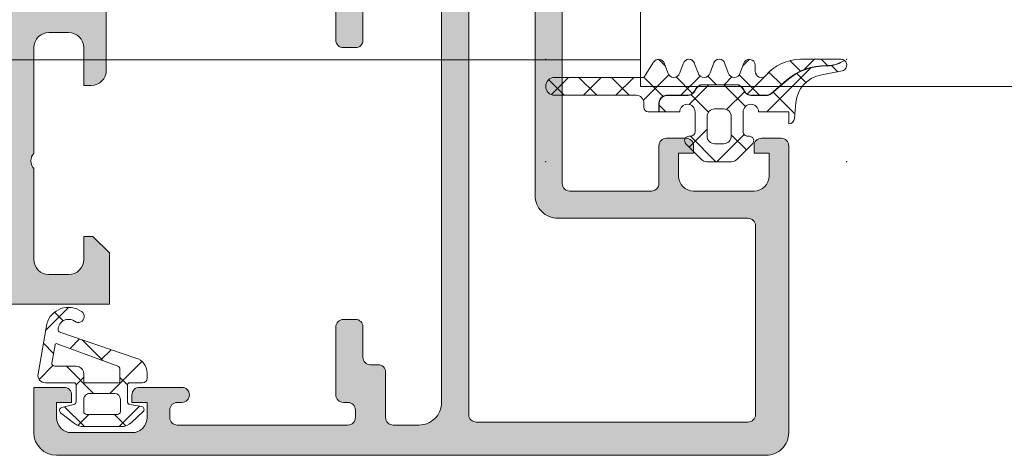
# Model space of a CAD drawing. Header units: millimetres. Extents: x 213386 to 506888, y 183055 to 450952.
# Tile 915 of 1056: x 393304 to 393369, y 342575 to 342604. Entities that reach past the tile are written whole.
import ezdxf

# ---------------------------------------------------------------- set-up
doc = ezdxf.new("R2010")
doc.units = ezdxf.units.MM
doc.layers.add('FASÁDA DETAILNÍ', color=255, linetype='Continuous', lineweight=0)
doc.layers.add('NOVA', color=255, linetype='Continuous', lineweight=0)

# ---------------------------------------------------------------- blocks, each defined once
blk = doc.blocks.new('A$C69D17D4D')
at = {"layer": 'FASÁDA DETAILNÍ'}
h = blk.add_hatch(color=256, dxfattribs=at)
edge = h.paths.add_edge_path(flags=16)
edge.add_ellipse((-4626.705421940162, 24829.51812637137), major_axis=(-0.4999740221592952, 0), ratio=1, start_angle=-0.002977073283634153, end_angle=90.00297707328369)
edge.add_line((-4626.705395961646, 24829.01815234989), (-4608.705395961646, 24829.01815234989))
edge.add_ellipse((-4608.70536998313, 24829.51812637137), major_axis=(-0.4999740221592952, 0), ratio=1, start_angle=89.99702292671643, end_angle=180.0029770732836)
edge.add_line((-4608.205395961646, 24829.51815234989), (-4608.205395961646, 24842.01815234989))
edge.add_ellipse((-4608.705417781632, 24842.0181305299), major_axis=(-0.5000218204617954, 0), ratio=1, start_angle=180.0025002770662, end_angle=269.9974997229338)
edge.add_line((-4608.705395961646, 24842.51815234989), (-4621.30844696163, 24842.51815234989))
edge.add_ellipse((-4621.308448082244, 24844.01815122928), major_axis=(-1.499998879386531, 0), ratio=1, start_angle=-4.2804329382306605e-05, end_angle=90.00004280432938, ccw=False)
edge.add_line((-4622.80844696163, 24844.01815234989), (-4622.80844696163, 24857.01814034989))
edge.add_ellipse((-4623.308446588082, 24857.01814072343), major_axis=(-0.4999996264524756, 0), ratio=1, start_angle=179.9999571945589, end_angle=270.0000428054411)
edge.add_line((-4623.30844696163, 24857.51814034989), (-4626.705395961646, 24857.51814034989))
edge.add_ellipse((-4626.705396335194, 24857.01814072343), major_axis=(-0.4999996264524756, 0), ratio=1, start_angle=-90.00004280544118, end_angle=4.280544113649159e-05)
edge.add_line((-4627.205395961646, 24857.01814034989), (-4627.205395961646, 24829.51815234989))
edge = h.paths.add_edge_path()
edge.add_line((-4656.005390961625, 24828.3181403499), (-4656.005390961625, 24831.3181403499))
edge.add_line((-4656.005390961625, 24831.3181403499), (-4654.005390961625, 24831.3181403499))
edge.add_arc((-4654.00536498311, 24830.81816632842), 0.4999740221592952, -0.002977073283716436, 90.00297707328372, ccw=False)
edge.add_line((-4653.505390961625, 24830.8181403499), (-4653.505390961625, 24830.3181403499))
edge.add_line((-4653.505390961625, 24830.3181403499), (-4654.505390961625, 24830.3181403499))
edge.add_line((-4654.505390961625, 24830.3181403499), (-4654.505390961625, 24829.3181403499))
edge.add_arc((-4653.505326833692, 24829.31820447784), 1.000064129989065, 180.0036740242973, 269.9963259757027)
edge.add_line((-4653.505390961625, 24828.3181403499), (-4649.505390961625, 24828.3181403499))
edge.add_arc((-4649.505420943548, 24829.31817033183), 1.00002998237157, 270.0017177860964, 359.9982822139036)
edge.add_line((-4648.505390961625, 24829.3181403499), (-4648.505390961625, 24830.3181403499))
edge.add_line((-4648.505390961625, 24830.3181403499), (-4649.505390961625, 24830.3181403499))
edge.add_line((-4649.505390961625, 24830.3181403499), (-4649.505390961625, 24830.8181403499))
edge.add_arc((-4649.005385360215, 24830.81813474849), 0.5000056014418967, 90.00064186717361, 179.9993581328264, ccw=False)
edge.add_line((-4649.005390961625, 24831.3181403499), (-4646.205387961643, 24831.3181403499))
edge.add_arc((-4646.205387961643, 24830.8181403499), 0.5, -90, 90, ccw=False)
edge.add_line((-4646.205387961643, 24830.3181403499), (-4646.505390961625, 24830.3181403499))
edge.add_arc((-4646.505380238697, 24829.81812962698), 0.5000107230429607, 90.00122873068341, 179.9987712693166)
edge.add_line((-4647.005390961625, 24829.8181403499), (-4647.005390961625, 24829.3181403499))
edge.add_arc((-4646.505323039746, 24829.31820827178), 0.5000679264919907, 180.0077822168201, 269.9922177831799)
edge.add_line((-4646.505390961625, 24828.8181403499), (-4635.205395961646, 24828.8181403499))
edge.add_arc((-4635.205417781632, 24829.31816216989), 0.5000218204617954, 270.0025002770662, 359.9974997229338)
edge.add_line((-4634.705395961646, 24829.3181403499), (-4634.705395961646, 24829.8181403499))
edge.add_arc((-4635.205333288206, 24829.81820302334), 0.4999373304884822, 359.9928172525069, 450.0071827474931)
edge.add_line((-4635.205395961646, 24830.3181403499), (-4635.505398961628, 24830.3181403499))
edge.add_arc((-4635.505336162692, 24830.81820314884), 0.5000628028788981, 180.0071953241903, 269.9928046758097, ccw=False)
edge.add_line((-4636.005398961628, 24830.8181403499), (-4636.005398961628, 24835.3181403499))
edge.add_arc((-4635.505393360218, 24835.31813474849), 0.5000056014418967, 90.00064186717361, 179.9993581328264, ccw=False)
edge.add_line((-4635.505398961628, 24835.8181403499), (-4634.705395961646, 24835.8181403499))
edge.add_arc((-4634.70536998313, 24835.31816632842), 0.4999740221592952, -0.002977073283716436, 90.00297707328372, ccw=False)
edge.add_line((-4634.205395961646, 24835.3181403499), (-4634.205395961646, 24833.3181403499))
edge.add_arc((-4633.705328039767, 24833.31820827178), 0.5000679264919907, 180.0077822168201, 269.9922177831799)
edge.add_line((-4633.705395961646, 24832.8181403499), (-4633.205395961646, 24832.8181403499))
edge.add_arc((-4633.205333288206, 24832.31820302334), 0.4999373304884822, -0.007182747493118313, 90.00718274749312, ccw=False)
edge.add_line((-4632.705395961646, 24832.3181403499), (-4632.705395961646, 24829.3181403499))
edge.add_arc((-4632.205340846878, 24829.31819546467), 0.5000551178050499, 180.0063149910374, 269.9936850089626)
edge.add_line((-4632.205395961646, 24828.8181403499), (-4630.505398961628, 24828.8181403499))
edge.add_arc((-4630.505367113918, 24830.31810850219), 1.499968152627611, 269.9987834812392, 360.0012165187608)
edge.add_line((-4629.005398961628, 24830.3181403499), (-4629.005398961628, 24856.3181403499))
edge.add_arc((-4629.505378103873, 24856.31816120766), 0.4999791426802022, 359.9976097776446, 450.0023902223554)
edge.add_line((-4629.505398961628, 24856.8181403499), (-4633.705395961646, 24856.8181403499))
edge.add_arc((-4633.705390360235, 24856.31813474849), 0.5000056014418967, 90.0006418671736, 179.9993581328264)
edge.add_line((-4634.205395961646, 24856.3181403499), (-4634.205395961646, 24854.3181403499))
edge.add_arc((-4634.705417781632, 24854.31816216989), 0.5000218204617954, 270.00250027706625, 359.99749972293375, ccw=False)
edge.add_line((-4634.705395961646, 24853.8181403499), (-4635.505398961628, 24853.8181403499))
edge.add_arc((-4635.505346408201, 24854.31819290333), 0.5000525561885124, 180.0060215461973, 269.9939784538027, ccw=False)
edge.add_line((-4636.005398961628, 24854.3181403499), (-4636.005398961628, 24859.31814134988))
edge.add_line((-4636.005398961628, 24859.31814134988), (-4635.788077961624, 24860.07603034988))
edge.add_arc((-4636.076456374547, 24860.15872166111), 0.2999999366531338, 343.9999757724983, 412.0951853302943)
edge.add_arc((-4635.707845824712, 24860.63214150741), 0.3000001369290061, 180.0000300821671, 232.09528192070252, ccw=False)
edge.add_line((-4636.007845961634, 24860.6321413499), (-4636.007843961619, 24862.69628834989))
edge.add_arc((-4635.607844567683, 24862.69628880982), 0.3999993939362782, 68.02623046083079, 180.000065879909, ccw=False)
edge.add_line((-4635.458171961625, 24863.0672303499), (-4633.434942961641, 24862.2508693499))
edge.add_arc((-4633.509779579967, 24862.06539908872), 0.199999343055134, -24.14109237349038, 68.02609214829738, ccw=False)
edge.add_line((-4633.327271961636, 24861.98360234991), (-4634.395591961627, 24859.5999173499))
edge.add_arc((-4634.213083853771, 24859.51812064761), 0.1999997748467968, 155.8589745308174, 270.819900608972)
edge.add_line((-4634.210221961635, 24859.31814134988), (-4622.906141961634, 24859.3181403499))
edge.add_arc((-4622.897710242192, 24859.50955484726), 0.1916001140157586, 267.4777781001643, 361.0444500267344)
edge.add_line((-4622.706141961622, 24859.5130473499), (-4622.706141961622, 24859.93363134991))
edge.add_line((-4622.706141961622, 24859.93363134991), (-4624.137876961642, 24862.39924334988))
edge.add_arc((-4623.878539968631, 24862.55005504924), 0.2999997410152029, 105.9999717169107, 210.179196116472, ccw=False)
edge.add_line((-4623.961230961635, 24862.83843334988), (-4622.469069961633, 24863.26630434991))
edge.add_line((-4622.469069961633, 24863.26630434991), (-4621.605794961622, 24863.76471634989))
edge.add_arc((-4621.405795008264, 24863.41830610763), 0.4000000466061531, 3.470122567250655e-05, 119.99998843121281, ccw=False)
edge.add_line((-4621.005794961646, 24863.41830634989), (-4621.00614196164, 24859.31037534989))
edge.add_line((-4621.00614196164, 24859.31037534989), (-4621.008446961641, 24844.81831834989))
edge.add_arc((-4620.508447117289, 24844.81814022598), 0.4999998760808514, 179.9795884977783, 270.0000178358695)
edge.add_line((-4620.508446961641, 24844.3181403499), (-4615.105404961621, 24844.3181403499))
edge.add_arc((-4615.105404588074, 24844.81813997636), 0.4999996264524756, 269.9999571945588, 360.0000428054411)
edge.add_line((-4614.605404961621, 24844.8181403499), (-4614.605404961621, 24847.3181403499))
edge.add_arc((-4614.105405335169, 24847.31814072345), 0.4999996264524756, 89.99995719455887, 180.0000428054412, ccw=False)
edge.add_line((-4614.105404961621, 24847.8181403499), (-4612.805401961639, 24847.8181403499))
edge.add_arc((-4612.805381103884, 24847.31816120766), 0.4999791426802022, -0.002390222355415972, 90.00239022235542, ccw=False)
edge.add_line((-4612.305401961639, 24847.3181403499), (-4612.305401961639, 24846.8181403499))
edge.add_line((-4612.305401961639, 24846.8181403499), (-4613.305401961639, 24846.8181403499))
edge.add_line((-4613.305401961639, 24846.8181403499), (-4613.305401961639, 24845.3181403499))
edge.add_arc((-4612.305370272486, 24845.31817203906), 1.000031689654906, 180.0018155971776, 269.9981844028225)
edge.add_line((-4612.305401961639, 24844.3181403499), (-4608.305401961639, 24844.3181403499))
edge.add_arc((-4608.30547121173, 24845.31820959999), 1.000069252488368, 270.0039674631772, 359.9960325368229)
edge.add_line((-4607.305401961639, 24845.3181403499), (-4607.305401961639, 24846.8181403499))
edge.add_line((-4607.305401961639, 24846.8181403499), (-4608.305401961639, 24846.8181403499))
edge.add_line((-4608.305401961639, 24846.8181403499), (-4608.305401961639, 24847.3181403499))
edge.add_arc((-4607.805427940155, 24847.31816632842), 0.4999740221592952, 89.99702292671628, 180.0029770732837, ccw=False)
edge.add_line((-4607.805401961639, 24847.8181403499), (-4606.505398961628, 24847.8181403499))
edge.add_arc((-4606.505404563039, 24847.31813474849), 0.5000056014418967, 0.000641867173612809, 89.99935813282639, ccw=False)
edge.add_line((-4606.005398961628, 24847.3181403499), (-4606.005398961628, 24828.3181403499))
edge.add_arc((-4607.505369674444, 24828.31811106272), 1.49997071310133, -90.00111870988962, 0.001118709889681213, ccw=False)
edge.add_line((-4607.505398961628, 24826.8181403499), (-4654.505390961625, 24826.8181403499))
edge.add_arc((-4654.505330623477, 24828.31820068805), 1.50006033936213, 180.0023046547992, 269.99769534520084, ccw=False)
h = blk.add_hatch(color=256, dxfattribs=at)
edge = h.paths.add_edge_path()
edge.add_arc((-4674.305240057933, 24856.93811970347), 0.120000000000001, 180.0000000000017, 270.00000000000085, ccw=False)
edge.add_line((-4674.425240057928, 24856.93811970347), (-4674.425240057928, 24859.69811770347))
edge.add_arc((-4674.725240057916, 24859.69811770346), 0.3000000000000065, 360, 449.9999999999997)
edge.add_line((-4674.725240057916, 24859.99811770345), (-4675.705214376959, 24859.99811770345))
edge.add_arc((-4675.705214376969, 24859.69811770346), 0.3000000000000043, 89.99999999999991, 180)
edge.add_line((-4676.005214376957, 24859.69811770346), (-4676.005214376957, 24857.81810670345))
edge.add_arc((-4676.084081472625, 24857.55056336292), 0.2789255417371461, -1.1628700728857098, 73.57540544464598, ccw=False)
edge.add_line((-4675.805213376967, 24857.54490270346), (-4675.805213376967, 24857.09130870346))
edge.add_arc((-4676.084050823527, 24857.08564029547), 0.2788950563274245, -73.58012358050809, 1.1645893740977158, ccw=False)
edge.add_line((-4676.005214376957, 24856.81811970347), (-4676.805389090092, 24856.81811970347))
edge.add_arc((-4676.805389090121, 24855.81811970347), 0.9999999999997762, 89.99999999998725, 179.9999999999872)
edge.add_line((-4677.805389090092, 24855.81811970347), (-4677.805389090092, 24852.3181123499))
edge.add_arc((-4676.805369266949, 24852.31813217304), 1.000019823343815, 180.0011357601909, 269.9988642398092)
edge.add_line((-4676.805389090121, 24851.31811234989), (-4676.305389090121, 24851.31811234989))
edge.add_line((-4676.305389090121, 24851.31811234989), (-4676.305389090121, 24853.81811234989))
edge.add_arc((-4675.30534370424, 24853.81806696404), 1.000045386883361, 90.0026002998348, 179.9973997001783, ccw=False)
edge.add_line((-4675.305389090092, 24854.81811234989), (-4674.005370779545, 24854.81811234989))
edge.add_arc((-4674.005423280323, 24853.81805984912), 1.000052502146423, 0.003007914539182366, 89.99699208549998, ccw=False)
edge.add_line((-4673.005370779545, 24853.81811234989), (-4673.005370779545, 24846.81811234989))
edge.add_arc((-4673.530492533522, 24846.31811234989), 0.7250881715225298, -43.59618388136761, 43.59618388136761, ccw=False)
edge.add_line((-4673.005370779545, 24845.81811234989), (-4673.005370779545, 24839.78402421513))
edge.add_arc((-4674.005423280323, 24839.78407671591), 1.000052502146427, 270.0030079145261, 359.9969920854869, ccw=False)
edge.add_line((-4674.005370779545, 24838.78402421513), (-4675.305389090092, 24838.78402421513))
edge.add_arc((-4675.30534370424, 24839.78406960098), 1.000045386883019, 180.0026002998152, 269.9973997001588, ccw=False)
edge.add_line((-4676.305389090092, 24839.78402421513), (-4676.305389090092, 24841.31811234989))
edge.add_line((-4676.305389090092, 24841.31811234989), (-4676.905395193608, 24841.31811234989))
edge.add_line((-4676.905395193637, 24841.31811234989), (-4678.005370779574, 24840.21810624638))
edge.add_line((-4678.005370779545, 24840.21810624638), (-4678.005370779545, 24836.81811234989))
edge.add_line((-4678.005370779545, 24836.81811234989), (-4651.005469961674, 24836.81811234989))
edge.add_line((-4651.005469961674, 24836.81811234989), (-4651.005469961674, 24840.21810624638))
edge.add_line((-4651.005469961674, 24840.21810624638), (-4652.105445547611, 24841.31811234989))
edge.add_line((-4652.105445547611, 24841.31811234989), (-4652.705451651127, 24841.31811234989))
edge.add_line((-4652.705451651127, 24841.31811234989), (-4652.705451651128, 24839.78402421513))
edge.add_arc((-4653.705497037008, 24839.78406960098), 1.000045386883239, 270.0026002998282, 359.9973997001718, ccw=False)
edge.add_line((-4653.705451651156, 24838.78402421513), (-4655.005469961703, 24838.78402421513))
edge.add_arc((-4655.005417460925, 24839.78407671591), 1.000052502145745, 180.0030079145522, 269.99699208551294, ccw=False)
edge.add_line((-4656.005469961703, 24839.78402421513), (-4656.005469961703, 24845.81811234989))
edge.add_arc((-4655.480348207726, 24846.31811234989), 0.7250881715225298, 136.4038161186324, 223.5961838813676, ccw=False)
edge.add_line((-4656.005469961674, 24846.81811234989), (-4656.005469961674, 24853.81811234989))
edge.add_arc((-4655.005417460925, 24853.81805984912), 1.000052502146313, 90.00300791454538, 179.99699208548, ccw=False)
edge.add_line((-4655.005469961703, 24854.81811234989), (-4653.705451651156, 24854.81811234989))
edge.add_arc((-4653.705497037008, 24853.81806696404), 1.000045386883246, 0.0026002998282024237, 89.9973997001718, ccw=False)
edge.add_line((-4652.705451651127, 24853.81811234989), (-4652.705451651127, 24851.31811234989))
edge.add_line((-4652.705451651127, 24851.31811234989), (-4652.205451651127, 24851.31811234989))
edge.add_arc((-4652.205471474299, 24852.31813217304), 1.000019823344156, 270.0011357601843, 359.9988642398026)
edge.add_line((-4651.205451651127, 24852.31811234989), (-4651.205451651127, 24856.81811234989))
edge.add_arc((-4651.705441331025, 24856.81812267), 0.4999896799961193, 359.9988173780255, 450.0011826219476)
edge.add_line((-4651.705451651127, 24857.31811234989), (-4652.705451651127, 24857.31811234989))
edge.add_line((-4652.705451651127, 24857.31811234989), (-4652.705451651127, 24856.51810929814))
edge.add_line((-4652.705451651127, 24856.51810929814), (-4655.705466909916, 24856.51810929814))
edge.add_arc((-4655.705469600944, 24856.81811701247), 0.3000077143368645, 179.9994860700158, 270.00051393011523, ccw=False)
edge.add_arc((-4655.926640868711, 24857.08564029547), 0.2788950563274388, 178.8354106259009, 253.5801235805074, ccw=False)
edge.add_line((-4656.205478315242, 24857.09130870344), (-4656.205478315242, 24857.54490270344))
edge.add_arc((-4655.926610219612, 24857.55056336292), 0.2789255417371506, 106.42459455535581, 181.1628700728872, ccw=False)
edge.add_line((-4656.005477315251, 24857.81810670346), (-4656.005477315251, 24859.69811770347))
edge.add_arc((-4656.305477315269, 24859.69811770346), 0.3000000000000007, 359.9999999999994, 449.9999999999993)
edge.add_line((-4656.305477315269, 24859.99811770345), (-4657.285451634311, 24859.99811770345))
edge.add_arc((-4657.285451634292, 24859.69811770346), 0.3000000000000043, 90.00000000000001, 180)
edge.add_line((-4657.58545163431, 24859.69811770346), (-4657.58545163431, 24856.93811970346))
edge.add_arc((-4657.705451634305, 24856.93811970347), 0.1200000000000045, 270, 359.9999999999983, ccw=False)
edge.add_line((-4657.705451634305, 24856.81811970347), (-4662.005477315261, 24856.81811970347))
edge.add_arc((-4662.005477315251, 24857.31811970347), 0.4999999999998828, 180.000000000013, 270.0000000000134, ccw=False)
edge.add_line((-4662.505477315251, 24857.31811970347), (-4662.505477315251, 24858.01811970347))
edge.add_line((-4662.505477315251, 24858.01811970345), (-4661.12398185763, 24860.41094002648))
edge.add_arc((-4661.243597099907, 24860.47999991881), 0.1381197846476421, 329.9999999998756, 457.702437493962)
edge.add_arc((-4660.795978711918, 24855.63864868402), 4.999999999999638, 95.34922800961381, 161.2905992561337)
edge.add_arc((-4666.005345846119, 24857.40287487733), 0.5000000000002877, 198.7094007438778, 341.2905992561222, ccw=False)
edge.add_arc((-4671.21471298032, 24855.63864868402), 4.999999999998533, 18.70940074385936, 84.65077199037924)
edge.add_arc((-4670.767094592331, 24860.47999991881), 0.1381197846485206, 82.29756250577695, 209.9999999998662)
edge.add_line((-4670.886709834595, 24860.41094002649), (-4669.505214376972, 24858.01811970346))
edge.add_line((-4669.505214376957, 24858.01811970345), (-4669.505214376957, 24857.31811970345))
edge.add_arc((-4670.005214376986, 24857.31811970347), 0.5000000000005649, 269.9999999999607, 359.9999999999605, ccw=False)
edge.add_line((-4670.005214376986, 24856.81811970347), (-4674.305240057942, 24856.81811970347))
edge = h.paths.add_edge_path(flags=16)
edge.add_arc((-4659.005462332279, 24838.91811845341), 0.5, 270, 360, ccw=False)
edge.add_line((-4659.005462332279, 24838.41811845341), (-4671.005370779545, 24838.41811845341))
edge.add_arc((-4671.005370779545, 24838.91811845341), 0.5, 180, 270, ccw=False)
edge.add_line((-4671.505370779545, 24838.91811845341), (-4671.505370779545, 24854.61810014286))
edge.add_arc((-4671.005370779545, 24854.61810014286), 0.5, 90, 180, ccw=False)
edge.add_line((-4671.005370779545, 24855.11810014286), (-4659.005462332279, 24855.11810014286))
edge.add_arc((-4659.005462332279, 24854.61810014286), 0.5, 0, 90, ccw=False)
edge.add_line((-4658.505462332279, 24854.61810014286), (-4658.505462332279, 24853.11810014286))
edge.add_line((-4658.505462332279, 24853.11810014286), (-4658.005462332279, 24853.11810014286))
edge.add_arc((-4658.005462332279, 24852.61810014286), 0.5000000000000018, 3.979039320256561e-13, 90, ccw=False)
edge.add_line((-4657.505462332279, 24852.61810014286), (-4657.505462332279, 24840.91811845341))
edge.add_arc((-4658.005462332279, 24840.91811845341), 0.5, 270, 359.9999999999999, ccw=False)
edge.add_line((-4658.005462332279, 24840.41811845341), (-4658.505462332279, 24840.41811845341))
edge.add_line((-4658.505462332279, 24840.41811845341), (-4658.505462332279, 24838.91811845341))
h = blk.add_hatch(dxfattribs=at)
h.set_pattern_fill('ANSI37', color=256, scale=0.48, angle=270, style=0)
h.set_pattern_definition([(315, (-4606.005371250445, 24849.06411202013), (1.077630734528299, 1.077630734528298), []), (44.99999999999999, (-4606.005371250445, 24849.06411202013), (-1.077630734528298, 1.077630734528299), [])])
edge = h.paths.add_edge_path()
edge.add_line((-4613.219557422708, 24852.14752880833), (-4612.992298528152, 24852.75458631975))
edge.add_arc((-4612.615462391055, 24852.65411111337), 0.3900009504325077, 374.92936879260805, 525.0706312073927, ccw=False)
edge.add_line((-4612.238626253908, 24852.75458631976), (-4612.011367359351, 24852.14752880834))
edge.add_arc((-4611.615462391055, 24852.25411227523), 0.4100009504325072, 195.0676336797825, 344.9323663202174)
edge.add_line((-4611.219557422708, 24852.14752880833), (-4610.992298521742, 24852.75458633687))
edge.add_arc((-4610.615462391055, 24852.65411261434), 0.390000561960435, 374.92915839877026, 525.0708416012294, ccw=False)
edge.add_line((-4610.23862626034, 24852.75458633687), (-4610.011367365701, 24852.14752882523))
edge.add_arc((-4609.615462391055, 24852.25411077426), 0.4100005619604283, 195.0674286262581, 344.9325752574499)
edge.add_line((-4609.219557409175, 24852.14752885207), (-4608.99230233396, 24852.75458635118))
edge.add_arc((-4608.615419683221, 24852.65409910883), 0.3900489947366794, 360.00000000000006, 525.0706831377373, ccw=False)
edge.add_line((-4608.22537068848, 24852.65409910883), (-4608.22537068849, 24852.25411001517))
edge.add_arc((-4607.815370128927, 24852.25411001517), 0.4100005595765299, 180.0000000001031, 319.6800643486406)
edge.add_arc((-4605.223083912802, 24850.05414015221), 2.989972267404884, 449.9986695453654, 499.68006215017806, ccw=False)
edge.add_line((-4605.223014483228, 24853.04411241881), (-4602.551222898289, 24853.04411202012))
edge.add_arc((-4602.550665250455, 24852.65411202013), 0.3900003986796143, 414.3594300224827, 450.0819252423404, ccw=False)
edge.add_line((-4602.323412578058, 24852.97106080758), (-4602.581703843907, 24852.84140908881))
edge.add_arc((-4603.47444560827, 24854.61992311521), 1.990000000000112, 269.38113086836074, 296.65479126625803, ccw=False)
edge.add_arc((-4603.539292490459, 24848.616540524), 4.013732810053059, 449.381130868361, 490.6411808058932)
edge.add_line((-4606.153516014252, 24851.66217452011), (-4607.17974735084, 24850.78130764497))
edge.add_arc((-4607.496245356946, 24851.15003552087), 0.4859333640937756, 270.00000000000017, 310.6411808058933, ccw=False)
edge.add_line((-4607.496245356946, 24850.66410215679), (-4608.493842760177, 24850.66410215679))
edge.add_arc((-4608.493842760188, 24851.15410215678), 0.4900000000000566, 209.9999999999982, 269.9999999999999, ccw=False)
edge.add_line((-4608.91819520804, 24850.90910215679), (-4609.033665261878, 24851.10910215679))
edge.add_arc((-4609.475338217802, 24850.85410215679), 0.5099999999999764, 389.9999999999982, 450.0000000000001)
edge.add_line((-4609.475338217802, 24851.36410215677), (-4611.712348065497, 24851.36410215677))
edge.add_arc((-4611.712348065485, 24850.85410215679), 0.5100000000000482, 450.0000000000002, 509.999999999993)
edge.add_line((-4612.154021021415, 24851.1091021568), (-4612.269491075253, 24850.9091021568))
edge.add_arc((-4612.693843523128, 24851.15410215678), 0.4899999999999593, 270.0000000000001, 329.99999999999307, ccw=False)
edge.add_line((-4612.693843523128, 24850.66410215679), (-4614.093841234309, 24850.66410215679))
edge.add_arc((-4614.093841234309, 24850.15410215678), 0.509999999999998, 450, 540.0000000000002)
edge.add_line((-4614.60384123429, 24850.15410215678), (-4614.60384123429, 24849.56410187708))
edge.add_line((-4614.60384123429, 24849.56410187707), (-4615.315462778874, 24849.56410282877))
edge.add_arc((-4615.315462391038, 24849.85410282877), 0.2900000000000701, 179.9999999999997, 269.9999233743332, ccw=False)
edge.add_line((-4615.605462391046, 24849.85410282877), (-4615.605462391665, 24850.15408795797))
edge.add_arc((-4616.115284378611, 24850.15426950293), 0.5098220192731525, 359.9795972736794, 450.024286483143)
edge.add_line((-4616.115500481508, 24850.66409147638), (-4621.515463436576, 24850.66412199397))
edge.add_arc((-4621.515460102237, 24851.2541204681), 0.5899984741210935, 89.99999999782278, 269.9996761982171, ccw=False)
edge.add_line((-4621.515460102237, 24851.84411894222), (-4615.610051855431, 24851.84411894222))
edge.add_line((-4615.610051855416, 24851.84411894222), (-4614.953348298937, 24852.84887327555))
edge.add_arc((-4614.615460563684, 24852.65411264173), 0.3899997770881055, 374.9297590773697, 510.0405788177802, ccw=False)
edge.add_line((-4614.238626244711, 24852.75459011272), (-4614.011367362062, 24852.14752881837))
edge.add_arc((-4613.615462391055, 24852.25411227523), 0.4100009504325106, 195.0676322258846, 344.9323663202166)
h = blk.add_hatch(dxfattribs=at)
h.set_pattern_fill('ANSI37', color=256, scale=0.625, angle=270, style=0)
h.set_pattern_definition([(315, (-4606.005371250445, 24849.06411202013), (1.403165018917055, 1.403165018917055), []), (44.99999999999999, (-4606.005371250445, 24849.06411202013), (-1.403165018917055, 1.403165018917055), [])])
edge = h.paths.add_edge_path()
edge.add_arc((-4612.615322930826, 24847.6541189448), 0.2900050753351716, 90.00051071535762, 225.0024366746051, ccw=False)
edge.add_line((-4612.615325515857, 24847.94412402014), (-4612.515331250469, 24847.94412402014))
edge.add_arc((-4612.51533125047, 24848.25412402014), 0.3099999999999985, 269.9999999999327, 360.0000000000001)
edge.add_line((-4612.205331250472, 24848.25412402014), (-4612.205331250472, 24849.55410002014))
edge.add_arc((-4612.715331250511, 24849.55410002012), 0.5100000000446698, 359.9999999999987, 538.8764798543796)
edge.add_line((-4613.225233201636, 24849.56410003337), (-4614.583841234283, 24849.56410185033))
edge.add_line((-4614.5838412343, 24849.56410185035), (-4614.5838412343, 24850.1541021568))
edge.add_arc((-4614.093841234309, 24850.15410215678), 0.4900000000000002, 450, 539.9999999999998, ccw=False)
edge.add_line((-4614.093841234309, 24850.64410215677), (-4612.693843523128, 24850.64410215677))
edge.add_arc((-4612.693843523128, 24851.15410215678), 0.5099999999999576, 269.9999999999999, 329.9999999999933)
edge.add_line((-4612.252170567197, 24850.89910215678), (-4612.136700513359, 24851.09910215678))
edge.add_arc((-4611.712348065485, 24850.85410215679), 0.4900000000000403, 449.9999999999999, 509.9999999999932, ccw=False)
edge.add_line((-4611.712348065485, 24851.34410215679), (-4609.47533821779, 24851.34410215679))
edge.add_arc((-4609.475338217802, 24850.85410215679), 0.4899999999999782, 389.9999999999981, 449.9999999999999, ccw=False)
edge.add_line((-4609.050985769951, 24851.09910215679), (-4608.935515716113, 24850.89910215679))
edge.add_arc((-4608.493842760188, 24851.15410215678), 0.5100000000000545, 209.9999999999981, 270.0000000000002)
edge.add_line((-4608.493842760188, 24850.64410215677), (-4607.496245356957, 24850.64410215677))
edge.add_arc((-4607.496245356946, 24851.15003552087), 0.5059333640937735, 270.0000000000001, 310.6411808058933)
edge.add_line((-4607.166720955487, 24850.76613157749), (-4606.140489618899, 24851.64699845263))
edge.add_arc((-4603.539292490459, 24848.616540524), 3.993732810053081, 449.381130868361, 490.6411808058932, ccw=False)
edge.add_arc((-4603.47444560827, 24854.61992311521), 2.010000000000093, 269.3811308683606, 296.6547912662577)
edge.add_line((-4602.572731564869, 24852.82353457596), (-4602.30569568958, 24852.9575757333))
edge.add_arc((-4602.550665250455, 24852.65411202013), 0.3900003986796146, 281.0105624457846, 411.08797067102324, ccw=False)
edge.add_line((-4602.476179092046, 24852.27129075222), (-4603.914269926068, 24851.9916891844))
edge.add_arc((-4603.530657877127, 24850.01863525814), 2.010000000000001, 461.0024964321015, 535.0047506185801)
edge.add_line((-4605.533023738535, 24850.19365227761), (-4605.626805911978, 24849.12069249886))
edge.add_arc((-4606.015373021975, 24849.15411379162), 0.3900017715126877, 271.4698736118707, 355.0839953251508, ccw=False)
edge.add_line((-4606.005368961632, 24848.7642403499), (-4606.005368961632, 24849.56411131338))
edge.add_line((-4606.005368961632, 24849.56411131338), (-4608.005448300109, 24849.56410007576))
edge.add_arc((-4608.515350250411, 24849.55410002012), 0.5100000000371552, 361.1235249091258, 540)
edge.add_line((-4609.025350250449, 24849.55410002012), (-4609.025350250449, 24848.25412402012))
edge.add_arc((-4608.715350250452, 24848.25412402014), 0.3100000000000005, 180, 270.0000000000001)
edge.add_line((-4608.715350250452, 24847.94412402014), (-4608.615325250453, 24847.94412402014))
edge.add_arc((-4608.615353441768, 24847.65410864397), 0.2900153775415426, 315.0033144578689, 449.9944304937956, ccw=False)
edge.add_line((-4608.410269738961, 24847.44904866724), (-4609.450834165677, 24846.40775164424))
edge.add_arc((-4609.797438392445, 24846.75411202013), 0.4900000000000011, 270.0000000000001, 315.0201621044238, ccw=False)
edge.add_line((-4609.797438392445, 24846.26411202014), (-4611.433486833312, 24846.26411202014))
edge.add_arc((-4611.433486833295, 24846.75411202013), 0.4899999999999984, 224.9723007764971, 269.9999999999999, ccw=False)
edge.add_line((-4611.780136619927, 24846.40779724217), (-4612.820378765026, 24847.44904566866))
edge = h.paths.add_edge_path()
edge.add_arc((-4610.915354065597, 24849.25413383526), 0.4999901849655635, 450.0000000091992, 540)
edge.add_line((-4611.415344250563, 24849.25413383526), (-4611.415344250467, 24847.95412402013))
edge.add_arc((-4610.91536288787, 24847.95410538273), 0.4999813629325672, 539.9978642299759, 630.0021357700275)
edge.add_line((-4610.915344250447, 24847.45412402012), (-4610.315337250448, 24847.45412402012))
edge.add_arc((-4610.315318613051, 24847.95410538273), 0.4999813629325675, 269.9978642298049, 360.002135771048)
edge.add_line((-4609.815337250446, 24847.95412402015), (-4609.815337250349, 24849.25413383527))
edge.add_arc((-4610.315327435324, 24849.25413383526), 0.4999901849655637, 360, 450)
edge.add_line((-4610.315327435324, 24849.75412402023), (-4610.915354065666, 24849.75412402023))
h = blk.add_hatch(dxfattribs=at)
h.set_pattern_fill('ANSI37', color=256, scale=0.625, angle=90, style=0)
h.set_pattern_definition([(135, (-4287.505250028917, 0), (-1.403165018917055, -1.403165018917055), []), (225, (-4287.505250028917, 0), (1.403165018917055, -1.403165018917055), [])])
edge = h.paths.add_edge_path(flags=16)
edge.add_ellipse((-4653.203155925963, 24832.22032549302), major_axis=(-0.4977897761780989, 0), ratio=1, start_angle=179.8074202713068, end_angle=270.2547220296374, ccw=False)
edge.add_line((-4652.705368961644, 24832.2186523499), (-4652.705368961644, 24831.7181333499))
edge.add_ellipse((-4652.605385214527, 24831.71811909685), major_axis=(-0.09998374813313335, 0), ratio=1, start_angle=-0.008167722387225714, end_angle=90.00874067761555)
edge.add_line((-4652.605369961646, 24831.61813534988), (-4650.40493996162, 24831.61813134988))
edge.add_ellipse((-4650.40494261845, 24831.71813600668), major_axis=(-0.1000046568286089, 0), ratio=1, start_angle=90.00152218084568, end_angle=179.9984778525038)
edge.add_line((-4650.304937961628, 24831.7181333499), (-4650.304937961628, 24832.5300753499))
edge.add_ellipse((-4650.504944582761, 24832.53006687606), major_axis=(-0.2000066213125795, 0), ratio=1, start_angle=180.0024274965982, end_angle=254.3113846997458)
edge.add_line((-4650.450860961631, 24832.72262234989), (-4654.469001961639, 24834.20994734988))
edge.add_ellipse((-4654.503715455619, 24834.1161658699), major_axis=(-0.09999996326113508, 0), ratio=1, start_angle=249.6878171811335, end_angle=349.6777158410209)
edge.add_line((-4654.602096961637, 24834.13408434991), (-4654.822379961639, 24832.92461534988))
edge.add_ellipse((-4654.622489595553, 24832.91810665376), major_axis=(-0.1999963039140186, 0), ratio=1, start_angle=-1.864967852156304, end_angle=90.0010410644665)
edge.add_line((-4654.62248596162, 24832.7181103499), (-4653.205368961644, 24832.7181103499))
edge = h.paths.add_edge_path(flags=16)
edge.add_ellipse((-4652.50536779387, 24829.71812151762), major_axis=(-0.200000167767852, 0), ratio=1, start_angle=-0.0002384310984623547, end_angle=90.00023841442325)
edge.add_line((-4652.505366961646, 24829.51812134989), (-4650.470909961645, 24829.51812534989))
edge.add_ellipse((-4650.470905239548, 24829.71812062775), major_axis=(-0.1999952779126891, 0), ratio=1, start_angle=89.99864718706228, end_angle=180.0004933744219)
edge.add_line((-4650.270909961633, 24829.71812234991), (-4650.270909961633, 24830.51813234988))
edge.add_ellipse((-4650.670920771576, 24830.51812354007), major_axis=(-0.4000108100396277, 0), ratio=1, start_angle=180.0012618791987, end_angle=269.9980219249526)
edge.add_line((-4650.670906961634, 24830.91813434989), (-4652.305369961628, 24830.91813434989))
edge.add_ellipse((-4652.305373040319, 24830.51813942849), major_axis=(-0.3999949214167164, 0), ratio=1, start_angle=-90.00044099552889, end_angle=0.001013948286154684)
edge.add_line((-4652.705367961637, 24830.51813234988), (-4652.705367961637, 24829.71812234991))
edge = h.paths.add_edge_path()
edge.add_arc((-4654.105359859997, 24829.79467346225), 0.2000083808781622, 105.00151948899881, 229.9976842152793, ccw=False)
edge.add_line((-4654.157130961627, 24829.98786534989), (-4653.353605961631, 24830.17839934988))
edge.add_arc((-4653.405382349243, 24830.37159293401), 0.2000113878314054, 285.0028563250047, 359.9972545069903)
edge.add_line((-4653.20537096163, 24830.37158334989), (-4653.20537096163, 24831.4681333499))
edge.add_arc((-4653.355358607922, 24831.46814370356), 0.1499876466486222, 359.9960448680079, 450.003955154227)
edge.add_line((-4653.355368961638, 24831.61813134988), (-4655.238239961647, 24831.61812334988))
edge.add_arc((-4655.238241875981, 24832.11812322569), 0.4999998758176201, 170.0664277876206, 270.0002193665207, ccw=False)
edge.add_line((-4655.730745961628, 24832.2043763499), (-4655.149356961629, 24835.52410234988))
edge.add_arc((-4653.705371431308, 24835.1180280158), 1.499996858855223, 54.91244600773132, 164.2930755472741, ccw=False)
edge.add_arc((-4653.073064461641, 24836.0181308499), 0.3999981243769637, -125.08800412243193, 54.91199587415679, ccw=False)
edge.add_arc((-4653.707586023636, 24835.13683118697), 0.6860034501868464, 53.85881442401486, 179.5156416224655)
edge.add_arc((-4654.244462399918, 24835.1230110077), 0.1503878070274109, 172.5039217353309, 250.9838490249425)
edge.add_line((-4654.293463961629, 24834.9808303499), (-4649.247237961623, 24833.2531483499))
edge.add_arc((-4649.505359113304, 24832.2870563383), 0.999980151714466, -0.0005723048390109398, 75.04108906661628, ccw=False)
edge.add_line((-4648.505378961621, 24832.2870463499), (-4648.505366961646, 24831.91814134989))
edge.add_arc((-4648.805386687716, 24831.91816207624), 0.3000197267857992, 270.00319423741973, 359.9960418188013, ccw=False)
edge.add_line((-4648.805369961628, 24831.61814234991), (-4649.655384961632, 24831.61814234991))
edge.add_arc((-4649.65539787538, 24831.46815826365), 0.1499840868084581, 89.99506678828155, 180.0049332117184)
edge.add_line((-4649.805381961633, 24831.46814534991), (-4649.805370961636, 24830.37158334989))
edge.add_arc((-4649.605356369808, 24830.37159246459), 0.2000145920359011, 180.0026109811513, 254.9976256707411)
edge.add_line((-4649.657131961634, 24830.17839534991), (-4648.853759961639, 24830.04930134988))
edge.add_arc((-4648.905484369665, 24829.85612550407), 0.1999808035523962, -45.007444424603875, 75.0102129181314, ccw=False)
edge.add_line((-4648.764094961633, 24829.71469934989), (-4649.539964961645, 24828.9881803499))
edge.add_arc((-4650.223475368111, 24829.71812197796), 1.00000062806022, 269.99996599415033, 313.1185376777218, ccw=False)
edge.add_line((-4650.223475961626, 24828.7181213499), (-4652.702108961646, 24828.7181213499))
edge.add_arc((-4652.702107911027, 24829.71812425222), 1.000002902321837, 232.1722069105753, 269.99993980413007, ccw=False)
edge.add_line((-4653.315399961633, 24828.9282643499), (-4654.233928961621, 24829.64146334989))
for p, q in [((-4651.205451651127, 24852.31811234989), (-4651.205451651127, 24856.81811234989)), ((-4655.005469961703, 24854.81811234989), (-4653.705451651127, 24854.81811234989)), ((-4656.005469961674, 24846.81811234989), (-4656.005469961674, 24853.81811234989)), ((-4652.705451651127, 24853.81811234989), (-4652.705451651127, 24851.31811234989)), ((-4615.830871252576, 24853.00002420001), (-5088.499921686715, 24853.00002420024)), ((-4652.705451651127, 24851.31811234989), (-4652.205451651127, 24851.31811234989)), ((-4656.005469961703, 24839.78402421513), (-4656.005469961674, 24845.81811234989)), ((-4652.105445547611, 24841.31811234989), (-4652.705451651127, 24841.31811234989)), ((-4652.705451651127, 24841.31811234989), (-4652.705451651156, 24839.78402421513)), ((-4651.005469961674, 24840.21810624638), (-4652.105445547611, 24841.31811234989)), ((-4651.005469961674, 24836.81811234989), (-4651.005469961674, 24840.21810624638)), ((-4653.705451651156, 24838.78402421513), (-4655.005469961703, 24838.78402421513)), ((-4678.005370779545, 24836.81811234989), (-4651.005469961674, 24836.81811234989))]:
    blk.add_line(p, q, dxfattribs=at)
blk.add_lwpolyline([(-4534.859992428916, 24895.25402419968), (-4147.169215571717, 24895.25402419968), (-4147.169215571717, 24851.25402419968), (-4534.859992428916, 24851.25402419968), (-4615.830871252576, 24851.25402419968), (-4615.830871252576, 24895.25402419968)], close=True, dxfattribs=at)
for points in [[(-4634.205395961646, 24856.3181403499), (-4634.205395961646, 24854.3181403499), (-4634.205395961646, 24854.3181403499, -0.414188), (-4634.705395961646, 24853.8181403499), (-4635.505398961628, 24853.8181403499), (-4635.505398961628, 24853.8181403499, -0.414152), (-4636.005398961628, 24854.3181403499), (-4636.005398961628, 24859.31814134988)], [(-4621.00614196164, 24859.31037534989), (-4621.008446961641, 24844.81831834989), (-4621.008446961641, 24844.81831834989, 0.414318), (-4620.508446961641, 24844.3181403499), (-4615.105404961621, 24844.3181403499), (-4615.105404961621, 24844.3181403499, 0.414214), (-4614.605404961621, 24844.8181403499), (-4614.605404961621, 24847.3181403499), (-4614.605404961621, 24847.3181403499, -0.414214), (-4614.105404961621, 24847.8181403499), (-4612.805401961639, 24847.8181403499), (-4612.805401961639, 24847.8181403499, -0.414238), (-4612.305401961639, 24847.3181403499), (-4612.305401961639, 24846.8181403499), (-4613.305401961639, 24846.8181403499), (-4613.305401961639, 24845.3181403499), (-4613.305401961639, 24845.3181403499, 0.414195), (-4612.305401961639, 24844.3181403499), (-4608.305401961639, 24844.3181403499), (-4608.305401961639, 24844.3181403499, 0.414173), (-4607.305401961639, 24845.3181403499), (-4607.305401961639, 24846.8181403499), (-4608.305401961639, 24846.8181403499), (-4608.305401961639, 24847.3181403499), (-4608.305401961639, 24847.3181403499, -0.414244), (-4607.805401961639, 24847.8181403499), (-4606.505398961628, 24847.8181403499), (-4606.505398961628, 24847.8181403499, -0.414207), (-4606.005398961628, 24847.3181403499), (-4606.005398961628, 24828.3181403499), (-4606.005398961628, 24828.3181403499, -0.414225), (-4607.505398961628, 24826.8181403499), (-4654.505390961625, 24826.8181403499), (-4654.505390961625, 24826.8181403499, -0.41419), (-4656.005390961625, 24828.3181403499), (-4656.005390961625, 24828.3181403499), (-4656.005390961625, 24831.3181403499), (-4654.005390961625, 24831.3181403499), (-4654.005390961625, 24831.3181403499, -0.414244), (-4653.505390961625, 24830.8181403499), (-4653.505390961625, 24830.3181403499), (-4654.505390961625, 24830.3181403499), (-4654.505390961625, 24829.3181403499), (-4654.505390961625, 24829.3181403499, 0.414176), (-4653.505390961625, 24828.3181403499), (-4649.505390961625, 24828.3181403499), (-4649.505390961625, 24828.3181403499, 0.414196), (-4648.505390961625, 24829.3181403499), (-4648.505390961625, 24830.3181403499), (-4649.505390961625, 24830.3181403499), (-4649.505390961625, 24830.8181403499), (-4649.505390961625, 24830.8181403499, -0.414207), (-4649.005390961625, 24831.3181403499), (-4646.205387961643, 24831.3181403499), (-4646.205387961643, 24831.3181403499, -1), (-4646.205387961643, 24830.3181403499), (-4646.505390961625, 24830.3181403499), (-4646.505390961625, 24830.3181403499, 0.414201), (-4647.005390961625, 24829.8181403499), (-4647.005390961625, 24829.3181403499), (-4647.005390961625, 24829.3181403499, 0.414134), (-4646.505390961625, 24828.8181403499), (-4635.205395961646, 24828.8181403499), (-4635.205395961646, 24828.8181403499, 0.414188), (-4634.705395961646, 24829.3181403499), (-4634.705395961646, 24829.8181403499), (-4634.705395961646, 24829.8181403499, 0.414287), (-4635.205395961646, 24830.3181403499), (-4635.505398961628, 24830.3181403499), (-4635.505398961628, 24830.3181403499, -0.41414), (-4636.005398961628, 24830.8181403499), (-4636.005398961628, 24835.3181403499), (-4636.005398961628, 24835.3181403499, -0.414207), (-4635.505398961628, 24835.8181403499), (-4634.705395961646, 24835.8181403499), (-4634.705395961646, 24835.8181403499, -0.414244), (-4634.205395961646, 24835.3181403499), (-4634.205395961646, 24833.3181403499), (-4634.205395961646, 24833.3181403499, 0.414134), (-4633.705395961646, 24832.8181403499), (-4633.205395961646, 24832.8181403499), (-4633.205395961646, 24832.8181403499, -0.414287), (-4632.705395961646, 24832.3181403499), (-4632.705395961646, 24829.3181403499), (-4632.705395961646, 24829.3181403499, 0.414149), (-4632.205395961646, 24828.8181403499), (-4630.505398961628, 24828.8181403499), (-4630.505398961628, 24828.8181403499, 0.414226), (-4629.005398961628, 24830.3181403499), (-4629.005398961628, 24856.3181403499)]]:
    blk.add_lwpolyline(points, format="xyb", dxfattribs=at)
at = {"layer": 'FASÁDA DETAILNÍ', "extrusion": (0, 0, -1)}
for points in [[(4627.205395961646, 24829.51815234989, -0.414244), (4626.705395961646, 24829.01815234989), (4608.705395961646, 24829.01815234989), (4608.705395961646, 24829.01815234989, -0.414244), (4608.205395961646, 24829.51815234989), (4608.205395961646, 24842.01815234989), (4608.205395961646, 24842.01815234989, -0.414188), (4608.705395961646, 24842.51815234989), (4621.30844696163, 24842.51815234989), (4621.30844696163, 24842.51815234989, 0.414214), (4622.80844696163, 24844.01815234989), (4622.80844696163, 24857.01814034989), (4622.80844696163, 24857.01814034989, -0.414214), (4623.30844696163, 24857.51814034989), (4626.705395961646, 24857.51814034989), (4626.705395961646, 24857.51814034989, -0.414214), (4627.205395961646, 24857.01814034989), (4627.205395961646, 24829.51815234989)], [(4653.205368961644, 24832.7181103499, 0.416502), (4652.705368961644, 24832.2186523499), (4652.705368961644, 24831.7181333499), (4652.705368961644, 24831.7181333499, -0.4143), (4652.605369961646, 24831.61813534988), (4650.40493996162, 24831.61813134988), (4650.40493996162, 24831.61813134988, -0.414198), (4650.304937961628, 24831.7181333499), (4650.304937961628, 24832.5300753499), (4650.304937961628, 24832.5300753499, -0.336095), (4650.450860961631, 24832.72262234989), (4654.469001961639, 24834.20994734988), (4654.469001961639, 24834.20994734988, -0.466254), (4654.602096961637, 24834.13408434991), (4654.822379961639, 24832.92461534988), (4654.822379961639, 24832.92461534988, -0.423785), (4654.62248596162, 24832.7181103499), (4653.205368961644, 24832.7181103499)], [(4652.705367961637, 24829.71812234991, -0.414216), (4652.505366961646, 24829.51812134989), (4650.470909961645, 24829.51812534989), (4650.470909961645, 24829.51812534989, -0.414223), (4650.270909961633, 24829.71812234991), (4650.270909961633, 24830.51813234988), (4650.270909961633, 24830.51813234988, -0.414197), (4650.670906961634, 24830.91813434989), (4652.305369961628, 24830.91813434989), (4652.305369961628, 24830.91813434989, -0.414221), (4652.705367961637, 24830.51813234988), (4652.705367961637, 24829.71812234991)]]:
    blk.add_lwpolyline(points, format="xyb", close=True, dxfattribs=at)
at = {"layer": 'FASÁDA DETAILNÍ', "color": 7}
for points in [[(-4613.219557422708, 24852.14752880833), (-4612.992298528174, 24852.75458631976, -0.7683067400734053), (-4612.238626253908, 24852.75458631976), (-4612.011367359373, 24852.14752880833, 0.7663896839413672), (-4611.219557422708, 24852.14752880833), (-4610.992298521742, 24852.75458633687, -0.7683096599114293), (-4610.23862626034, 24852.75458633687), (-4610.011367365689, 24852.14752882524, 0.766392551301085), (-4609.219557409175, 24852.14752885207), (-4608.992302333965, 24852.75458635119, -0.8775222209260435), (-4608.22537068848, 24852.65409910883), (-4608.225370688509, 24852.25411001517, 0.6981291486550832), (-4607.502767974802, 24851.98881705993, -0.2202365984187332), (-4605.223014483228, 24853.04411241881), (-4602.55122289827, 24853.04411202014, -0.1571434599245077), (-4602.323412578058, 24852.97106080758), (-4602.581703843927, 24852.84140908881, -0.1195687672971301), (-4603.495939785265, 24852.63003919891, 0.1820014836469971), (-4606.153516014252, 24851.66217452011), (-4607.179747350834, 24850.78130764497, -0.1792130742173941), (-4607.496245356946, 24850.66410215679), (-4608.493842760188, 24850.66410215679, -0.2679491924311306), (-4608.91819520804, 24850.90910215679), (-4609.033665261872, 24851.1091021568, 0.2679491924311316), (-4609.475338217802, 24851.36410215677), (-4611.712348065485, 24851.36410215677, 0.2679491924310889), (-4612.154021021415, 24851.1091021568), (-4612.269491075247, 24850.90910215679, -0.2679491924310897), (-4612.693843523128, 24850.66410215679), (-4614.093841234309, 24850.66410215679, 0.4142135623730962), (-4614.60384123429, 24850.15410215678), (-4614.60384123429, 24849.56410187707), (-4615.315462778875, 24849.56410282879, -0.4142131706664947), (-4615.605462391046, 24849.85410282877), (-4615.605462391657, 24850.15408795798, 0.414442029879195), (-4616.115500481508, 24850.66409147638), (-4621.515463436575, 24850.66412199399, -0.999997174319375), (-4621.515460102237, 24851.84411894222), (-4615.610051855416, 24851.84411894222), (-4614.953348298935, 24852.84887327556, -0.6688782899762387), (-4614.238626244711, 24852.75459011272), (-4614.01136736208, 24852.14752881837, 0.7663896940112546), (-4613.219557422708, 24852.14752880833)], [(-4612.820378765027, 24847.44904566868, -0.6681907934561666), (-4612.615325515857, 24847.94412402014), (-4612.51533125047, 24847.94412402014, 0.41421356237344), (-4612.205331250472, 24848.25412402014), (-4612.205331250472, 24849.55410002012, 0.9902431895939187), (-4613.225233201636, 24849.56410003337), (-4614.5838412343, 24849.56410185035), (-4614.5838412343, 24850.15410215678, -0.4142135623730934), (-4614.093841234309, 24850.64410215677), (-4612.693843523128, 24850.64410215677, 0.267949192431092), (-4612.252170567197, 24850.89910215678), (-4612.136700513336, 24851.09910215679, -0.2679491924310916), (-4611.712348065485, 24851.34410215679), (-4609.475338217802, 24851.34410215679, -0.267949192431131), (-4609.050985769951, 24851.09910215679), (-4608.935515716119, 24850.89910215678, 0.2679491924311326), (-4608.493842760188, 24850.64410215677), (-4607.496245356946, 24850.64410215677, 0.1792130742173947), (-4607.166720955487, 24850.76613157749), (-4606.140489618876, 24851.64699845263, -0.1820014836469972), (-4603.496155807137, 24852.61004036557, 0.1195687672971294), (-4602.572731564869, 24852.82353457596), (-4602.305695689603, 24852.95757573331, -0.6375452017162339), (-4602.476179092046, 24852.27129075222), (-4603.914269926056, 24851.99168918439, 0.3346062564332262), (-4605.533023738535, 24850.19365227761), (-4605.626805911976, 24849.12069249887, -0.381933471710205), (-4606.005368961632, 24848.7642403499), (-4606.005368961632, 24849.56411131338), (-4608.00544830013, 24849.56410007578, 0.9902431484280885), (-4609.025350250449, 24849.55410002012), (-4609.025350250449, 24848.25412402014, 0.414213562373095), (-4608.715350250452, 24847.94412402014), (-4608.615325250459, 24847.94412402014, -0.6681225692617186), (-4608.410269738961, 24847.44904866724), (-4609.450834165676, 24846.40775164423, -0.1990038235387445), (-4609.797438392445, 24846.26411202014), (-4611.433486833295, 24846.26411202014, -0.199038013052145), (-4611.780136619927, 24846.40779724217), (-4612.820378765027, 24847.44904566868)], [(-4610.915354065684, 24849.75412402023, 0.4142135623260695), (-4611.415344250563, 24849.25413383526), (-4611.415344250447, 24847.95412402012, 0.4142353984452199), (-4610.915344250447, 24847.45412402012), (-4610.315337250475, 24847.45412402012, 0.4142353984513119), (-4609.815337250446, 24847.95412402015), (-4609.815337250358, 24849.25413383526, 0.4142135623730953), (-4610.315327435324, 24849.75412402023), (-4610.915354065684, 24849.75412402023)]]:
    blk.add_lwpolyline(points, format="xyb", close=True, dxfattribs=at)
at = {"layer": 'FASÁDA DETAILNÍ'}
blk.add_lwpolyline([(-4654.233928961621, 24829.64146334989, -0.606792), (-4654.157130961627, 24829.98786534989), (-4653.353605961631, 24830.17839934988), (-4653.353605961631, 24830.17839934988, 0.339427), (-4653.20537096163, 24830.37158334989), (-4653.20537096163, 24831.4681333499), (-4653.20537096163, 24831.4681333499, 0.414254), (-4653.355368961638, 24831.61813134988), (-4655.238239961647, 24831.61812334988), (-4655.238239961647, 24831.61812334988, -0.465956), (-4655.730745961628, 24832.2043763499), (-4655.149356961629, 24835.52410234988), (-4655.149356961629, 24835.52410234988, -0.517137), (-4652.843131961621, 24836.3454373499, -1), (-4653.302996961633, 24835.69082434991, 0.610743), (-4654.393564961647, 24835.1426303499, 0.356477), (-4654.293463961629, 24834.9808303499), (-4649.247237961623, 24833.2531483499), (-4649.247237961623, 24833.2531483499, -0.339657), (-4648.505378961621, 24832.2870463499), (-4648.505366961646, 24831.91814134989), (-4648.505366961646, 24831.91814134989, -0.414177), (-4648.805369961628, 24831.61814234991), (-4649.655384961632, 24831.61814234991), (-4649.655384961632, 24831.61814234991, 0.414264), (-4649.805381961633, 24831.46814534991), (-4649.805370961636, 24830.37158334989), (-4649.805370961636, 24830.37158334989, 0.33943), (-4649.657131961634, 24830.17839534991), (-4648.853759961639, 24830.04930134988), (-4648.853759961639, 24830.04930134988, -0.577453), (-4648.764094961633, 24829.71469934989), (-4649.539964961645, 24828.9881803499), (-4649.539964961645, 24828.9881803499, -0.190392), (-4650.223475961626, 24828.7181213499), (-4652.702108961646, 24828.7181213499), (-4652.702108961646, 24828.7181213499, -0.16657), (-4653.315399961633, 24828.9282643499), (-4654.233928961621, 24829.64146334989)], format="xyb", close=True, dxfattribs=at)
for centre, radius, start, end in [((-4655.005417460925, 24853.81805984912), 1.000052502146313, 90.00300791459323, 179.9969920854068), ((-4653.705497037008, 24853.81806696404), 1.000045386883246, 0.002600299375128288, 89.99739970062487), ((-4652.205471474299, 24852.31813217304), 1.000019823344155, 270.001135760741, 359.998864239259), ((-4655.480348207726, 24846.31811234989), 0.7250881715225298, 136.4038161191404, 223.5961838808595), ((-4655.005417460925, 24839.78407671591), 1.000052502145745, 180.0030079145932, 269.9969920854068), ((-4653.705497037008, 24839.78406960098), 1.000045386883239, 270.0026002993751, 359.9973997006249)]:
    blk.add_arc(centre, radius, start, end, dxfattribs=at)
for p in [(-4622.105371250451, 24853.04411202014), (-4602.175371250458, 24853.04411202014), (-4622.105371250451, 24846.26411202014), (-4602.175371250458, 24846.26411202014)]:
    blk.add_point(p, dxfattribs=at)

msp = doc.modelspace()

# ---------------------------------------------------------------- block references
at = {"layer": 'NOVA', "ltscale": 300}
msp.add_blockref('A$C69D17D4D', (397960.6382589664, 317748.1544064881), dxfattribs=at)

doc.saveas('drawing.dxf')
